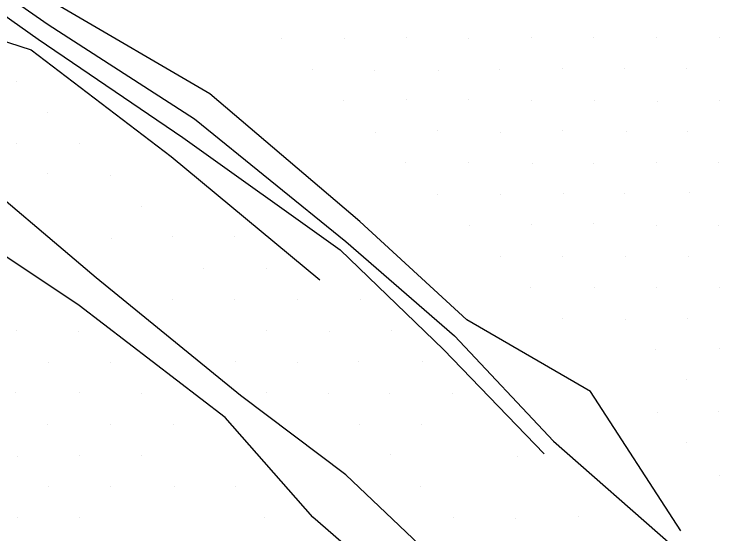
# Model space of a CAD drawing. Extents: x 1602514 to 1609837, y 863887 to 871157.
# Drawn here: x 1604888.7 to 1605048.6, y 868266.5 to 868384.3 of the extents above; entities that cross this region are included whole.
import ezdxf

# ---------------------------------------------------------------- set-up
doc = ezdxf.new("R2010")
doc.units = 0
for name, color, linetype in [('Survey-Flow line', 7, 'Continuous'), ('Survey-Ridge Lines', 7, 'Continuous'), ('Survey-Spot dirt', 7, 'Continuous')]:
    doc.layers.add(name, color=color, linetype=linetype)

msp = doc.modelspace()

# ---------------------------------------------------------------- linework, layer by layer
at = {"layer": 'Survey-Flow line'}
msp.add_lwpolyline([(1604718.19, 868492.2), (1604724.41, 868491.42), (1604731.89, 868493.04), (1604750.71, 868484.8), (1604772.92, 868466.72), (1604801.17, 868449.74), (1604827.71, 868429.78), (1604852.74, 868411.54), (1604879.51, 868393.73), (1604896.44, 868382.01), (1604929.56, 868360.57), (1604963.88, 868332.79), (1604988.44, 868311.44), (1605010.87, 868287.52), (1605037.5, 868264.14)], dxfattribs=at)
msp.add_lwpolyline([(1604718.19, 868492.2), (1604724.41, 868491.42), (1604731.89, 868493.04), (1604750.71, 868484.8), (1604772.92, 868466.72), (1604801.17, 868449.74), (1604827.71, 868429.78), (1604852.74, 868411.54), (1604879.51, 868393.73), (1604896.44, 868382.01), (1604929.56, 868360.57), (1604963.88, 868332.79), (1604988.44, 868311.44), (1605010.87, 868287.52), (1605037.5, 868264.14)], dxfattribs=at)
at = {"layer": 'Survey-Ridge Lines'}
for points in [[(1605039.71, 868267.25), (1605019.27, 868298.83), (1604991.25, 868315.05), (1604967.01, 868337.36), (1604933.07, 868366.25), (1604899.13, 868386.06), (1604881.31, 868396.55), (1604853.97, 868413.33), (1604829.62, 868432.69), (1604803.22, 868452.42), (1604775.67, 868471.23), (1604751.91, 868486.78), (1604732.96, 868496.19), (1604724.93, 868497.65), (1604717.77, 868495.55)], [(1605039.71, 868267.25), (1605019.27, 868298.83), (1604991.25, 868315.05), (1604967.01, 868337.36), (1604933.07, 868366.25), (1604899.13, 868386.06), (1604881.31, 868396.55), (1604853.97, 868413.33), (1604829.62, 868432.69), (1604803.22, 868452.42), (1604775.67, 868471.23), (1604751.91, 868486.78), (1604732.96, 868496.19), (1604724.93, 868497.65), (1604717.77, 868495.55)], [(1604718.62, 868488.79), (1604724.23, 868489.2), (1604729.77, 868486.85), (1604747.45, 868479.41), (1604770.54, 868462.81), (1604798.55, 868446.32), (1604825.46, 868426.37), (1604850.62, 868408.44), (1604877.46, 868390.54), (1604894.18, 868378.62), (1604926.95, 868356.35), (1604962.59, 868330.92), (1604985.99, 868308.3), (1605008.73, 868284.65)], [(1604718.62, 868488.79), (1604724.23, 868489.2), (1604729.77, 868486.85), (1604747.45, 868479.41), (1604770.54, 868462.81), (1604798.55, 868446.32), (1604825.46, 868426.37), (1604850.62, 868408.44), (1604877.46, 868390.54), (1604894.18, 868378.62), (1604926.95, 868356.35), (1604962.59, 868330.92), (1604985.99, 868308.3), (1605008.73, 868284.65)], [(1605008.97, 868224.05), (1604981.7, 868248.29), (1604956.37, 868270.29), (1604936.51, 868292.88), (1604903.44, 868318.32), (1604869.22, 868341.08), (1604854.02, 868353.95), (1604826.35, 868372.98), (1604803.42, 868392.94), (1604775.61, 868416.42), (1604753.89, 868435.52), (1604735.17, 868459.17), (1604724.95, 868472.72), (1604723.08, 868475.44)], [(1605008.97, 868224.05), (1604981.7, 868248.29), (1604956.37, 868270.29), (1604936.51, 868292.88), (1604903.44, 868318.32), (1604869.22, 868341.08), (1604854.02, 868353.95), (1604826.35, 868372.98), (1604803.42, 868392.94), (1604775.61, 868416.42), (1604753.89, 868435.52), (1604735.17, 868459.17), (1604724.95, 868472.72), (1604723.08, 868475.44)], [(1605011.39, 868227.45), (1604988.09, 868256.88), (1604963.87, 868279.91), (1604939.96, 868297.92), (1604907.32, 868324.59), (1604875.89, 868351.12), (1604859.6, 868362.66), (1604833.71, 868383.73), (1604811.57, 868405.3), (1604784.33, 868427.79), (1604764.17, 868452.37), (1604742.5, 868471.25)], [(1605011.39, 868227.45), (1604988.09, 868256.88), (1604963.87, 868279.91), (1604939.96, 868297.92), (1604907.32, 868324.59), (1604875.89, 868351.12), (1604859.6, 868362.66), (1604833.71, 868383.73), (1604811.57, 868405.3), (1604784.33, 868427.79), (1604764.17, 868452.37), (1604742.5, 868471.25)], [(1604872.46, 868382.72), (1604892.58, 868376.21), (1604924.31, 868352.08), (1604957.92, 868324.1)], [(1604872.46, 868382.72), (1604892.58, 868376.21), (1604924.31, 868352.08), (1604957.92, 868324.1)]]:
    msp.add_lwpolyline(points, dxfattribs=at)
at = {"layer": 'Survey-Spot dirt'}
for p, q in [((1604949.29, 868378.84), (1604949.29, 868378.84)), ((1604949.29, 868378.84), (1604949.29, 868378.84)), ((1604963.44, 868378.88), (1604963.44, 868378.88)), ((1604963.44, 868378.88), (1604963.44, 868378.88)), ((1604977.62, 868378.97), (1604977.62, 868378.97)), ((1604977.62, 868378.97), (1604977.62, 868378.97)), ((1604991.73, 868378.87), (1604991.73, 868378.87)), ((1604991.73, 868378.87), (1604991.73, 868378.87)), ((1605005.83, 868378.94), (1605005.83, 868378.94)), ((1605005.83, 868378.94), (1605005.83, 868378.94)), ((1605019.96, 868379.05), (1605019.96, 868379.05)), ((1605019.96, 868379.05), (1605019.96, 868379.05)), ((1605034.28, 868379.02), (1605034.28, 868379.02)), ((1605034.28, 868379.02), (1605034.28, 868379.02)), ((1605048.38, 868379.06), (1605048.38, 868379.06)), ((1605048.38, 868379.06), (1605048.38, 868379.06)), ((1604956.28, 868371.85), (1604956.28, 868371.85)), ((1604956.28, 868371.85), (1604956.28, 868371.85)), ((1604984.9, 868371.66), (1604984.9, 868371.66)), ((1604984.9, 868371.66), (1604984.9, 868371.66)), ((1604998.71, 868371.83), (1604998.71, 868371.83)), ((1604998.71, 868371.83), (1604998.71, 868371.83)), ((1605013, 868371.98), (1605013, 868371.98)), ((1605013, 868371.98), (1605013, 868371.98)), ((1605027.01, 868372.04), (1605027.01, 868372.04)), ((1605027.01, 868372.04), (1605027.01, 868372.04)), ((1605041.09, 868371.98), (1605041.09, 868371.98)), ((1605041.09, 868371.98), (1605041.09, 868371.98)), ((1604970.36, 868371.61), (1604970.36, 868371.61)), ((1604970.36, 868371.61), (1604970.36, 868371.61)), ((1604889.2, 868369.07), (1604889.2, 868369.07)), ((1604889.2, 868369.07), (1604889.2, 868369.07)), ((1604963.33, 868364.74), (1604963.33, 868364.74)), ((1604963.33, 868364.74), (1604963.33, 868364.74)), ((1604977.63, 868364.9), (1604977.63, 868364.9)), ((1604977.63, 868364.9), (1604977.63, 868364.9)), ((1604991.68, 868364.89), (1604991.68, 868364.89)), ((1604991.68, 868364.89), (1604991.68, 868364.89)), ((1605005.87, 868364.84), (1605005.87, 868364.84)), ((1605005.87, 868364.84), (1605005.87, 868364.84)), ((1605020.09, 868364.81), (1605020.09, 868364.81)), ((1605020.09, 868364.81), (1605020.09, 868364.81)), ((1605034.36, 868364.63), (1605034.36, 868364.63)), ((1605034.36, 868364.63), (1605034.36, 868364.63)), ((1605048.52, 868364.67), (1605048.52, 868364.67)), ((1605048.52, 868364.67), (1605048.52, 868364.67)), ((1604896.39, 868362.04), (1604896.39, 868362.04)), ((1604896.39, 868362.04), (1604896.39, 868362.04)), ((1604970.54, 868357.48), (1604970.54, 868357.48)), ((1604970.54, 868357.48), (1604970.54, 868357.48)), ((1604984.53, 868357.86), (1604984.53, 868357.86)), ((1604984.53, 868357.86), (1604984.53, 868357.86)), ((1604998.77, 868357.48), (1604998.77, 868357.48)), ((1604998.77, 868357.48), (1604998.77, 868357.48)), ((1605012.88, 868357.87), (1605012.88, 868357.87)), ((1605012.88, 868357.87), (1605012.88, 868357.87)), ((1605027.35, 868357.69), (1605027.35, 868357.69)), ((1605027.35, 868357.69), (1605027.35, 868357.69)), ((1605041.24, 868357.74), (1605041.24, 868357.74)), ((1605041.24, 868357.74), (1605041.24, 868357.74)), ((1604889.27, 868355.04), (1604889.27, 868355.04)), ((1604889.27, 868355.04), (1604889.27, 868355.04)), ((1604903.45, 868355.01), (1604903.45, 868355.01)), ((1604903.45, 868355.01), (1604903.45, 868355.01)), ((1604977.46, 868350.69), (1604977.46, 868350.69)), ((1604977.46, 868350.69), (1604977.46, 868350.69)), ((1604991.66, 868350.74), (1604991.66, 868350.74)), ((1604991.66, 868350.74), (1604991.66, 868350.74)), ((1605006.04, 868350.54), (1605006.04, 868350.54)), ((1605006.04, 868350.54), (1605006.04, 868350.54)), ((1605019.95, 868350.47), (1605019.95, 868350.47)), ((1605019.95, 868350.47), (1605019.95, 868350.47)), ((1605034.18, 868350.69), (1605034.18, 868350.69)), ((1605034.18, 868350.69), (1605034.18, 868350.69)), ((1605048.22, 868350.76), (1605048.22, 868350.76)), ((1605048.22, 868350.76), (1605048.22, 868350.76)), ((1604896.22, 868348.11), (1604896.22, 868348.11)), ((1604896.22, 868348.11), (1604896.22, 868348.11)), ((1604910.61, 868347.76), (1604910.61, 868347.76)), ((1604910.61, 868347.76), (1604910.61, 868347.76)), ((1604984.66, 868343.44), (1604984.66, 868343.44)), ((1604984.66, 868343.44), (1604984.66, 868343.44)), ((1604998.96, 868343.49), (1604998.96, 868343.49)), ((1604998.96, 868343.49), (1604998.96, 868343.49)), ((1605013.1, 868343.6), (1605013.1, 868343.6)), ((1605013.1, 868343.6), (1605013.1, 868343.6)), ((1605026.99, 868343.63), (1605026.99, 868343.63)), ((1605026.99, 868343.63), (1605026.99, 868343.63)), ((1605041.62, 868343.81), (1605041.62, 868343.81)), ((1605041.62, 868343.81), (1605041.62, 868343.81)), ((1604917.64, 868340.79), (1604917.64, 868340.79)), ((1604917.64, 868340.79), (1604917.64, 868340.79)), ((1605005.86, 868336.6), (1605005.86, 868336.6)), ((1605005.86, 868336.6), (1605005.86, 868336.6)), ((1605020.03, 868336.81), (1605020.03, 868336.81)), ((1605020.03, 868336.81), (1605020.03, 868336.81)), ((1605034.16, 868336.48), (1605034.16, 868336.48)), ((1605034.16, 868336.48), (1605034.16, 868336.48)), ((1605048.31, 868336.5), (1605048.31, 868336.5)), ((1605048.31, 868336.5), (1605048.31, 868336.5)), ((1604991.79, 868336.35), (1604991.79, 868336.35)), ((1604991.79, 868336.35), (1604991.79, 868336.35)), ((1604910.72, 868333.58), (1604910.72, 868333.58)), ((1604910.72, 868333.58), (1604910.72, 868333.58)), ((1604924.68, 868334.03), (1604924.68, 868334.03)), ((1604924.68, 868334.03), (1604924.68, 868334.03)), ((1604938.58, 868333.89), (1604938.58, 868333.89)), ((1604938.58, 868333.89), (1604938.58, 868333.89)), ((1604998.88, 868329.43), (1604998.88, 868329.43)), ((1604998.88, 868329.43), (1604998.88, 868329.43)), ((1605012.95, 868329.37), (1605012.95, 868329.37)), ((1605012.95, 868329.37), (1605012.95, 868329.37)), ((1605027.17, 868329.5), (1605027.17, 868329.5)), ((1605027.17, 868329.5), (1605027.17, 868329.5)), ((1605041.4, 868329.3), (1605041.4, 868329.3)), ((1605041.4, 868329.3), (1605041.4, 868329.3)), ((1604931.67, 868326.62), (1604931.67, 868326.62)), ((1604931.67, 868326.62), (1604931.67, 868326.62)), ((1604945.84, 868326.6), (1604945.84, 868326.6)), ((1604945.84, 868326.6), (1604945.84, 868326.6)), ((1605005.66, 868322.3), (1605005.66, 868322.3)), ((1605005.66, 868322.3), (1605005.66, 868322.3)), ((1605020.06, 868322.41), (1605020.06, 868322.41)), ((1605020.06, 868322.41), (1605020.06, 868322.41)), ((1605034.12, 868322.41), (1605034.12, 868322.41)), ((1605034.12, 868322.41), (1605034.12, 868322.41)), ((1605048.52, 868322.39), (1605048.52, 868322.39)), ((1605048.52, 868322.39), (1605048.52, 868322.39)), ((1604924.56, 868319.6), (1604924.56, 868319.6)), ((1604924.56, 868319.6), (1604924.56, 868319.6)), ((1604938.68, 868319.68), (1604938.68, 868319.68)), ((1604938.68, 868319.68), (1604938.68, 868319.68)), ((1604952.88, 868319.63), (1604952.88, 868319.63)), ((1604952.88, 868319.63), (1604952.88, 868319.63)), ((1604967.06, 868319.63), (1604967.06, 868319.63)), ((1604967.06, 868319.63), (1604967.06, 868319.63)), ((1605012.94, 868315.41), (1605012.94, 868315.41)), ((1605012.94, 868315.41), (1605012.94, 868315.41)), ((1605027.25, 868315.09), (1605027.25, 868315.09)), ((1605027.25, 868315.09), (1605027.25, 868315.09)), ((1605041.27, 868315.27), (1605041.27, 868315.27)), ((1605041.27, 868315.27), (1605041.27, 868315.27)), ((1604889.19, 868312.58), (1604889.19, 868312.58)), ((1604889.19, 868312.58), (1604889.19, 868312.58)), ((1604945.85, 868312.66), (1604945.85, 868312.66)), ((1604945.85, 868312.66), (1604945.85, 868312.66)), ((1604974.11, 868312.69), (1604974.11, 868312.69)), ((1604974.11, 868312.69), (1604974.11, 868312.69)), ((1604903.41, 868312.49), (1604903.41, 868312.49)), ((1604903.41, 868312.49), (1604903.41, 868312.49)), ((1604960.06, 868312.42), (1604960.06, 868312.42)), ((1604960.06, 868312.42), (1604960.06, 868312.42)), ((1605033.99, 868308.22), (1605033.99, 868308.22)), ((1605033.99, 868308.22), (1605033.99, 868308.22)), ((1605048.55, 868308.44), (1605048.55, 868308.44)), ((1605048.55, 868308.44), (1605048.55, 868308.44)), ((1604896.54, 868305.35), (1604896.54, 868305.35)), ((1604896.54, 868305.35), (1604896.54, 868305.35)), ((1604910.45, 868305.43), (1604910.45, 868305.43)), ((1604910.45, 868305.43), (1604910.45, 868305.43)), ((1604938.88, 868305.51), (1604938.88, 868305.51)), ((1604938.88, 868305.51), (1604938.88, 868305.51)), ((1604952.9, 868305.47), (1604952.9, 868305.47)), ((1604952.9, 868305.47), (1604952.9, 868305.47)), ((1604966.78, 868305.66), (1604966.78, 868305.66)), ((1604966.78, 868305.66), (1604966.78, 868305.66)), ((1604981.1, 868305.6), (1604981.1, 868305.6)), ((1604981.1, 868305.6), (1604981.1, 868305.6)), ((1605041.08, 868301.46), (1605041.08, 868301.46)), ((1605041.08, 868301.46), (1605041.08, 868301.46)), ((1604889.12, 868298.52), (1604889.12, 868298.52)), ((1604889.12, 868298.52), (1604889.12, 868298.52)), ((1604903.47, 868298.64), (1604903.47, 868298.64)), ((1604903.47, 868298.64), (1604903.47, 868298.64)), ((1604917.53, 868298.4), (1604917.53, 868298.4)), ((1604917.53, 868298.4), (1604917.53, 868298.4)), ((1604945.85, 868298.48), (1604945.85, 868298.48)), ((1604945.85, 868298.48), (1604945.85, 868298.48)), ((1604959.98, 868298.42), (1604959.98, 868298.42)), ((1604959.98, 868298.42), (1604959.98, 868298.42)), ((1604973.82, 868298.4), (1604973.82, 868298.4)), ((1604973.82, 868298.4), (1604973.82, 868298.4)), ((1604987.98, 868298.45), (1604987.98, 868298.45)), ((1604987.98, 868298.45), (1604987.98, 868298.45)), ((1605034.34, 868294.14), (1605034.34, 868294.14)), ((1605034.34, 868294.14), (1605034.34, 868294.14)), ((1605048.27, 868294.23), (1605048.27, 868294.23)), ((1605048.27, 868294.23), (1605048.27, 868294.23)), ((1604896.21, 868291.28), (1604896.21, 868291.28)), ((1604896.21, 868291.28), (1604896.21, 868291.28)), ((1604910.57, 868291.36), (1604910.57, 868291.36)), ((1604910.57, 868291.36), (1604910.57, 868291.36)), ((1604924.71, 868291.27), (1604924.71, 868291.27)), ((1604924.71, 868291.27), (1604924.71, 868291.27)), ((1604967.01, 868291.24), (1604967.01, 868291.24)), ((1604967.01, 868291.24), (1604967.01, 868291.24)), ((1604981.07, 868291.37), (1604981.07, 868291.37)), ((1604981.07, 868291.37), (1604981.07, 868291.37)), ((1605040.95, 868287.19), (1605040.95, 868287.19)), ((1605040.95, 868287.19), (1605040.95, 868287.19)), ((1604889.39, 868284.13), (1604889.39, 868284.13)), ((1604889.39, 868284.13), (1604889.39, 868284.13)), ((1604903.6, 868284.27), (1604903.6, 868284.27)), ((1604903.6, 868284.27), (1604903.6, 868284.27)), ((1604917.49, 868284.36), (1604917.49, 868284.36)), ((1604917.49, 868284.36), (1604917.49, 868284.36)), ((1604974.03, 868284.41), (1604974.03, 868284.41)), ((1604974.03, 868284.41), (1604974.03, 868284.41)), ((1605002.7, 868284.03), (1605002.7, 868284.03)), ((1605002.7, 868284.03), (1605002.7, 868284.03)), ((1605048.43, 868279.69), (1605048.43, 868279.69)), ((1605048.43, 868279.69), (1605048.43, 868279.69)), ((1604896.43, 868277.17), (1604896.43, 868277.17)), ((1604896.43, 868277.17), (1604896.43, 868277.17)), ((1604910.56, 868277.21), (1604910.56, 868277.21)), ((1604910.56, 868277.21), (1604910.56, 868277.21)), ((1604925.02, 868277.17), (1604925.02, 868277.17)), ((1604925.02, 868277.17), (1604925.02, 868277.17)), ((1604938.83, 868277.26), (1604938.83, 868277.26)), ((1604938.83, 868277.26), (1604938.83, 868277.26)), ((1604980.86, 868277.34), (1604980.86, 868277.34)), ((1604980.86, 868277.34), (1604980.86, 868277.34)), ((1604889.43, 868270.22), (1604889.43, 868270.22)), ((1604889.43, 868270.22), (1604889.43, 868270.22)), ((1604903.53, 868270.24), (1604903.53, 868270.24)), ((1604903.53, 868270.24), (1604903.53, 868270.24)), ((1604945.49, 868270.2), (1604945.49, 868270.2)), ((1604945.49, 868270.2), (1604945.49, 868270.2)), ((1604988.25, 868270.15), (1604988.25, 868270.15)), ((1604988.25, 868270.15), (1604988.25, 868270.15)), ((1605002.23, 868269.92), (1605002.23, 868269.92)), ((1605002.23, 868269.92), (1605002.23, 868269.92)), ((1605016.53, 868270.37), (1605016.53, 868270.37)), ((1605016.53, 868270.37), (1605016.53, 868270.37))]:
    msp.add_line(p, q, dxfattribs=at)

doc.saveas('drawing.dxf')
